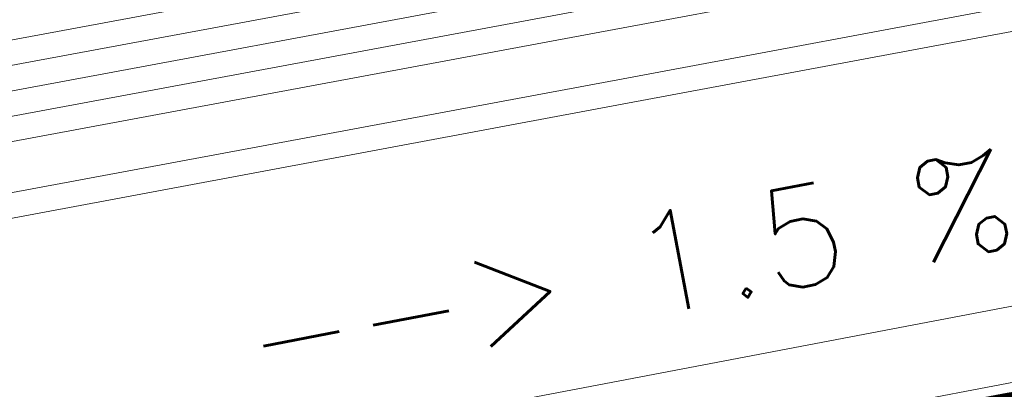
# Model space of a CAD drawing. Header units: metres. Extents: x -502 to 161, y -108 to 174.
# Tile 343 of 656: x -153.253 to -151.287, y -34.168 to -33.431. Entities that reach past the tile are written whole.
import ezdxf

# ---------------------------------------------------------------- set-up
doc = ezdxf.new("R2010")
doc.units = ezdxf.units.M
doc.header["$LTSCALE"] = 0.1
for name, color, linetype in [('BRI31-005.05-5p02-Koordinierung Lageplan 4. BA ZOB West 2022-06-15', 7, 'Continuous'), ('BRI31-005.06-5f07-Koordinierung Lageplan 4. BA ZOB Fernbusbahnh', 7, 'Continuous'), ('BRI32-005.02-5f05-Koordinierung Schemaplan 4 BA ZOB Teilbereich', 7, 'Continuous'), ('BRI32-005.03-5f06-Koordinierung Schemaplan 4 BA ZOB Teilbereich 2 Ost - Bahnhofsallee 2023-01-21', 7, 'Continuous')]:
    doc.layers.add(name, color=color, linetype=linetype)
doc.styles.add('Arial', font='arial.ttf')
doc.styles.add('Txt', font='txt_____.ttf')

msp = doc.modelspace()

# ---------------------------------------------------------------- linework, layer by layer
at = {"layer": 'BRI31-005.05-5p02-Koordinierung Lageplan 4. BA ZOB West 2022-06-15', "color": 7, "linetype": 'Continuous', "lineweight": 13, "transparency": 33554687, "flags": 128}
for points in [[(-61.4607, -16.5864), (-61.8897, -16.6374), (-64.7977, -17.1214), (-67.0607, -17.4024), (-81.2017, -19.8844), (-82.4047, -20.0944), (-83.9877, -20.4244), (-88.8627, -21.4434), (-93.5517, -22.1034), (-96.7747, -22.7744), (-98.7387, -23.1544), (-104.2827, -24.3054), (-104.8547, -24.4124), (-122.5527, -27.6954), (-126.0837, -28.3604), (-137.5657, -30.5304), (-151.2777, -33.1004), (-152.1027, -33.2544), (-156.9617, -34.1564), (-163.4937, -33.2604), (-174.4077, -31.6304), (-178.4347, -30.9304)], [(-178.4417, -30.9794), (-174.4147, -31.6794), (-163.5007, -33.3094), (-156.9607, -34.2074), (-152.0937, -33.3034), (-151.2687, -33.1494), (-137.5567, -30.5794), (-126.0747, -28.4094), (-122.5437, -27.7444), (-104.8457, -24.4614), (-104.2727, -24.3544), (-98.7287, -23.2034), (-96.7647, -22.8234), (-93.5427, -22.1524), (-88.8537, -21.4924), (-83.9777, -20.4734), (-82.3957, -20.1434), (-81.1927, -19.9334), (-67.0537, -17.4514), (-64.7907, -17.1704), (-61.8827, -16.6874), (-61.4547, -16.6364)], [(-61.4487, -16.6864), (-61.8757, -16.7374), (-64.7837, -17.2194), (-67.0467, -17.5004), (-81.1837, -19.9824), (-82.3867, -20.1924), (-83.9677, -20.5224), (-88.8447, -21.5414), (-93.5337, -22.2014), (-96.7547, -22.8724), (-98.7187, -23.2524), (-104.2627, -24.4034), (-104.8367, -24.5104), (-122.5347, -27.7934), (-126.0657, -28.4584), (-137.5477, -30.6284), (-151.2597, -33.1984), (-152.0847, -33.3524), (-156.9597, -34.2584), (-163.5077, -33.3584), (-174.4217, -31.7284), (-178.4487, -31.0284)], [(-178.4557, -31.0774), (-174.4287, -31.7774), (-163.5147, -33.4074), (-156.9587, -34.3094), (-152.0757, -33.4014), (-151.2507, -33.2474), (-137.5387, -30.6774), (-126.0567, -28.5074), (-122.5257, -27.8424), (-104.8277, -24.5594), (-104.2527, -24.4524), (-98.7087, -23.3014), (-96.7447, -22.9214), (-93.5247, -22.2504), (-88.8357, -21.5904), (-83.9577, -20.5714), (-82.3777, -20.2414), (-81.1747, -20.0314), (-67.0397, -17.5494), (-64.7767, -17.2684), (-61.8687, -16.7874), (-61.4427, -16.7364)], [(-178.4627, -31.1264), (-174.4357, -31.8264), (-163.5217, -33.4564), (-156.9577, -34.3604), (-152.0667, -33.4504), (-151.2417, -33.2964), (-137.5297, -30.7264), (-126.0477, -28.5564), (-122.5167, -27.8914), (-104.8187, -24.6084), (-104.2427, -24.5014), (-98.6987, -23.3504), (-96.7347, -22.9704), (-93.5157, -22.2994), (-88.8267, -21.6394), (-83.9477, -20.6204), (-82.3687, -20.2904), (-81.1657, -20.0804), (-67.0327, -17.5984), (-64.7697, -17.3174), (-61.8617, -16.8374), (-61.4367, -16.7864)], [(-96.7147, -23.0684), (-98.6787, -23.4484), (-104.2227, -24.5994), (-104.8007, -24.7064), (-122.4987, -27.9894), (-126.0287, -28.6544), (-137.5117, -30.8244), (-151.2237, -33.3944), (-152.0487, -33.5484), (-156.9557, -34.4624), (-163.5357, -33.5544), (-174.4497, -31.9244), (-178.4697, -31.1754)], [(-96.7047, -23.1184), (-98.6687, -23.4984), (-104.2127, -24.6474), (-104.7917, -24.7554), (-122.4897, -28.0384), (-126.0197, -28.7034), (-137.5027, -30.8734), (-151.2147, -33.4434), (-152.0397, -33.5974), (-156.9547, -34.5134), (-163.5427, -33.6034), (-174.4567, -31.9734), (-178.4767, -31.2244)]]:
    msp.add_lwpolyline(points, dxfattribs=at)
at = {"layer": 'BRI31-005.05-5p02-Koordinierung Lageplan 4. BA ZOB West 2022-06-15', "color": 1, "linetype": 'Continuous', "lineweight": 18, "true_color": 0xff0000, "transparency": 33554687, "flags": 128}
msp.add_lwpolyline([(-155.0051, -34.8647), (-147.7701, -33.4877), (-147.7981, -33.3403), (-155.0331, -34.7173)], dxfattribs=at)
at = {"layer": 'BRI31-005.06-5f07-Koordinierung Lageplan 4. BA ZOB Fernbusbahnh', "color": 7, "linetype": 'Continuous', "lineweight": 9, "transparency": 33554687, "flags": 128}
for points in [[(-61.4607, -16.5864), (-61.8897, -16.6374), (-64.7977, -17.1214), (-67.0607, -17.4024), (-81.2017, -19.8844), (-82.4047, -20.0944), (-83.9877, -20.4244), (-88.8627, -21.4434), (-93.5517, -22.1034), (-96.7747, -22.7744), (-98.7387, -23.1544), (-104.2827, -24.3054), (-104.8547, -24.4124), (-122.5527, -27.6954), (-126.0837, -28.3604), (-137.5657, -30.5304), (-151.2777, -33.1004), (-152.1027, -33.2544), (-156.9617, -34.1564), (-163.4937, -33.2604), (-174.4077, -31.6304), (-178.4347, -30.9304)], [(-178.4417, -30.9794), (-174.4147, -31.6794), (-163.5007, -33.3094), (-156.9607, -34.2074), (-152.0937, -33.3034), (-151.2687, -33.1494), (-137.5567, -30.5794), (-126.0747, -28.4094), (-122.5437, -27.7444), (-104.8457, -24.4614), (-104.2727, -24.3544), (-98.7287, -23.2034), (-96.7647, -22.8234), (-93.5427, -22.1524), (-88.8537, -21.4924), (-83.9777, -20.4734), (-82.3957, -20.1434), (-81.1927, -19.9334), (-67.0537, -17.4514), (-64.7907, -17.1704), (-61.8827, -16.6874), (-61.4547, -16.6364)], [(-61.4487, -16.6864), (-61.8757, -16.7374), (-64.7837, -17.2194), (-67.0467, -17.5004), (-81.1837, -19.9824), (-82.3867, -20.1924), (-83.9677, -20.5224), (-88.8447, -21.5414), (-93.5337, -22.2014), (-96.7547, -22.8724), (-98.7187, -23.2524), (-104.2627, -24.4034), (-104.8367, -24.5104), (-122.5347, -27.7934), (-126.0657, -28.4584), (-137.5477, -30.6284), (-151.2597, -33.1984), (-152.0847, -33.3524), (-156.9597, -34.2584), (-163.5077, -33.3584), (-174.4217, -31.7284), (-178.4487, -31.0284)], [(-178.4557, -31.0774), (-174.4287, -31.7774), (-163.5147, -33.4074), (-156.9587, -34.3094), (-152.0757, -33.4014), (-151.2507, -33.2474), (-137.5387, -30.6774), (-126.0567, -28.5074), (-122.5257, -27.8424), (-104.8277, -24.5594), (-104.2527, -24.4524), (-98.7087, -23.3014), (-96.7447, -22.9214), (-93.5247, -22.2504), (-88.8357, -21.5904), (-83.9577, -20.5714), (-82.3777, -20.2414), (-81.1747, -20.0314), (-67.0397, -17.5494), (-64.7767, -17.2684), (-61.8687, -16.7874), (-61.4427, -16.7364)], [(-178.4627, -31.1264), (-174.4357, -31.8264), (-163.5217, -33.4564), (-156.9577, -34.3604), (-152.0667, -33.4504), (-151.2417, -33.2964), (-137.5297, -30.7264), (-126.0477, -28.5564), (-122.5167, -27.8914), (-104.8187, -24.6084), (-104.2427, -24.5014), (-98.6987, -23.3504), (-96.7347, -22.9704), (-93.5157, -22.2994), (-88.8267, -21.6394), (-83.9477, -20.6204), (-82.3687, -20.2904), (-81.1657, -20.0804), (-67.0327, -17.5984), (-64.7697, -17.3174), (-61.8617, -16.8374), (-61.4367, -16.7864)], [(-96.7147, -23.0684), (-98.6787, -23.4484), (-104.2227, -24.5994), (-104.8007, -24.7064), (-122.4987, -27.9894), (-126.0287, -28.6544), (-137.5117, -30.8244), (-151.2237, -33.3944), (-152.0487, -33.5484), (-156.9557, -34.4624), (-163.5357, -33.5544), (-174.4497, -31.9244), (-178.4697, -31.1754)], [(-96.7047, -23.1184), (-98.6687, -23.4984), (-104.2127, -24.6474), (-104.7917, -24.7554), (-122.4897, -28.0384), (-126.0197, -28.7034), (-137.5027, -30.8734), (-151.2147, -33.4434), (-152.0397, -33.5974), (-156.9547, -34.5134), (-163.5427, -33.6034), (-174.4567, -31.9734), (-178.4767, -31.2244)]]:
    msp.add_lwpolyline(points, dxfattribs=at)
at = {"layer": 'BRI32-005.02-5f05-Koordinierung Schemaplan 4 BA ZOB Teilbereich', "color": 7, "linetype": 'Continuous', "lineweight": 13, "transparency": 33554687, "flags": 128}
for points in [[(-96.7147, -23.0684), (-98.6787, -23.4484), (-104.2227, -24.5994), (-104.8007, -24.7064), (-122.4987, -27.9894), (-126.0287, -28.6544), (-137.5117, -30.8244), (-151.2237, -33.3944), (-152.0487, -33.5484), (-156.9557, -34.4624), (-163.5357, -33.5544), (-174.4497, -31.9244), (-178.4697, -31.1754)], [(-96.7047, -23.1184), (-98.6687, -23.4984), (-104.2127, -24.6474), (-104.7917, -24.7554), (-122.4897, -28.0384), (-126.0197, -28.7034), (-137.5027, -30.8734), (-151.2147, -33.4434), (-152.0397, -33.5974), (-156.9547, -34.5134), (-163.5427, -33.6034), (-174.4567, -31.9734), (-178.4767, -31.2244)]]:
    msp.add_lwpolyline(points, dxfattribs=at)
at = {"layer": 'BRI32-005.03-5f06-Koordinierung Schemaplan 4 BA ZOB Teilbereich 2 Ost - Bahnhofsallee 2023-01-21', "color": 7, "linetype": 'Continuous', "lineweight": 9, "transparency": 33554687, "flags": 128}
for points in [[(-61.4607, -16.5864), (-61.8897, -16.6374), (-64.7977, -17.1214), (-67.0607, -17.4024), (-81.2017, -19.8844), (-82.4047, -20.0944), (-83.9877, -20.4244), (-88.8627, -21.4434), (-93.5517, -22.1034), (-96.7747, -22.7744), (-98.7387, -23.1544), (-104.2827, -24.3054), (-104.8547, -24.4124), (-122.5527, -27.6954), (-126.0837, -28.3604), (-137.5657, -30.5304), (-151.2777, -33.1004), (-152.1027, -33.2544), (-156.9617, -34.1564), (-163.4937, -33.2604), (-174.4077, -31.6304), (-178.4347, -30.9304)], [(-178.4417, -30.9794), (-174.4147, -31.6794), (-163.5007, -33.3094), (-156.9607, -34.2074), (-152.0937, -33.3034), (-151.2687, -33.1494), (-137.5567, -30.5794), (-126.0747, -28.4094), (-122.5437, -27.7444), (-104.8457, -24.4614), (-104.2727, -24.3544), (-98.7287, -23.2034), (-96.7647, -22.8234), (-93.5427, -22.1524), (-88.8537, -21.4924), (-83.9777, -20.4734), (-82.3957, -20.1434), (-81.1927, -19.9334), (-67.0537, -17.4514), (-64.7907, -17.1704), (-61.8827, -16.6874), (-61.4547, -16.6364)], [(-61.4487, -16.6864), (-61.8757, -16.7374), (-64.7837, -17.2194), (-67.0467, -17.5004), (-81.1837, -19.9824), (-82.3867, -20.1924), (-83.9677, -20.5224), (-88.8447, -21.5414), (-93.5337, -22.2014), (-96.7547, -22.8724), (-98.7187, -23.2524), (-104.2627, -24.4034), (-104.8367, -24.5104), (-122.5347, -27.7934), (-126.0657, -28.4584), (-137.5477, -30.6284), (-151.2597, -33.1984), (-152.0847, -33.3524), (-156.9597, -34.2584), (-163.5077, -33.3584), (-174.4217, -31.7284), (-178.4487, -31.0284)], [(-178.4557, -31.0774), (-174.4287, -31.7774), (-163.5147, -33.4074), (-156.9587, -34.3094), (-152.0757, -33.4014), (-151.2507, -33.2474), (-137.5387, -30.6774), (-126.0567, -28.5074), (-122.5257, -27.8424), (-104.8277, -24.5594), (-104.2527, -24.4524), (-98.7087, -23.3014), (-96.7447, -22.9214), (-93.5247, -22.2504), (-88.8357, -21.5904), (-83.9577, -20.5714), (-82.3777, -20.2414), (-81.1747, -20.0314), (-67.0397, -17.5494), (-64.7767, -17.2684), (-61.8687, -16.7874), (-61.4427, -16.7364)], [(-178.4627, -31.1264), (-174.4357, -31.8264), (-163.5217, -33.4564), (-156.9577, -34.3604), (-152.0667, -33.4504), (-151.2417, -33.2964), (-137.5297, -30.7264), (-126.0477, -28.5564), (-122.5167, -27.8914), (-104.8187, -24.6084), (-104.2427, -24.5014), (-98.6987, -23.3504), (-96.7347, -22.9704), (-93.5157, -22.2994), (-88.8267, -21.6394), (-83.9477, -20.6204), (-82.3687, -20.2904), (-81.1657, -20.0804), (-67.0327, -17.5984), (-64.7697, -17.3174), (-61.8617, -16.8374), (-61.4367, -16.7864)], [(-96.7147, -23.0684), (-98.6787, -23.4484), (-104.2227, -24.5994), (-104.8007, -24.7064), (-122.4987, -27.9894), (-126.0287, -28.6544), (-137.5117, -30.8244), (-151.2237, -33.3944), (-152.0487, -33.5484), (-156.9557, -34.4624), (-163.5357, -33.5544), (-174.4497, -31.9244), (-178.4697, -31.1754)], [(-96.7047, -23.1184), (-98.6687, -23.4984), (-104.2127, -24.6474), (-104.7917, -24.7554), (-122.4897, -28.0384), (-126.0197, -28.7034), (-137.5027, -30.8734), (-151.2147, -33.4434), (-152.0397, -33.5974), (-156.9547, -34.5134), (-163.5427, -33.6034), (-174.4567, -31.9734), (-178.4767, -31.2244)]]:
    msp.add_lwpolyline(points, dxfattribs=at)

# ---------------------------------------------------------------- texts
at = {"layer": 'BRI31-005.05-5p02-Koordinierung Lageplan 4. BA ZOB West 2022-06-15', "color": 1, "true_color": 0xff0000, "transparency": 33554687, "attachment_point": 1, "line_spacing_factor": 0.25}
for s, insert, char_height, rotation, style in [('--> 1.5 % 7.4 m DN 150 PP', (-152.8218, -33.9757), 0.2, 10.7759, 'Txt'), ('FTTB RV 24.5', (-151.9974, -34.3099), 0.24, 10.6907, 'Arial')]:
    msp.add_mtext(s, dxfattribs=dict(at, insert=insert, char_height=char_height, rotation=rotation, style=style))

doc.saveas('drawing.dxf')
